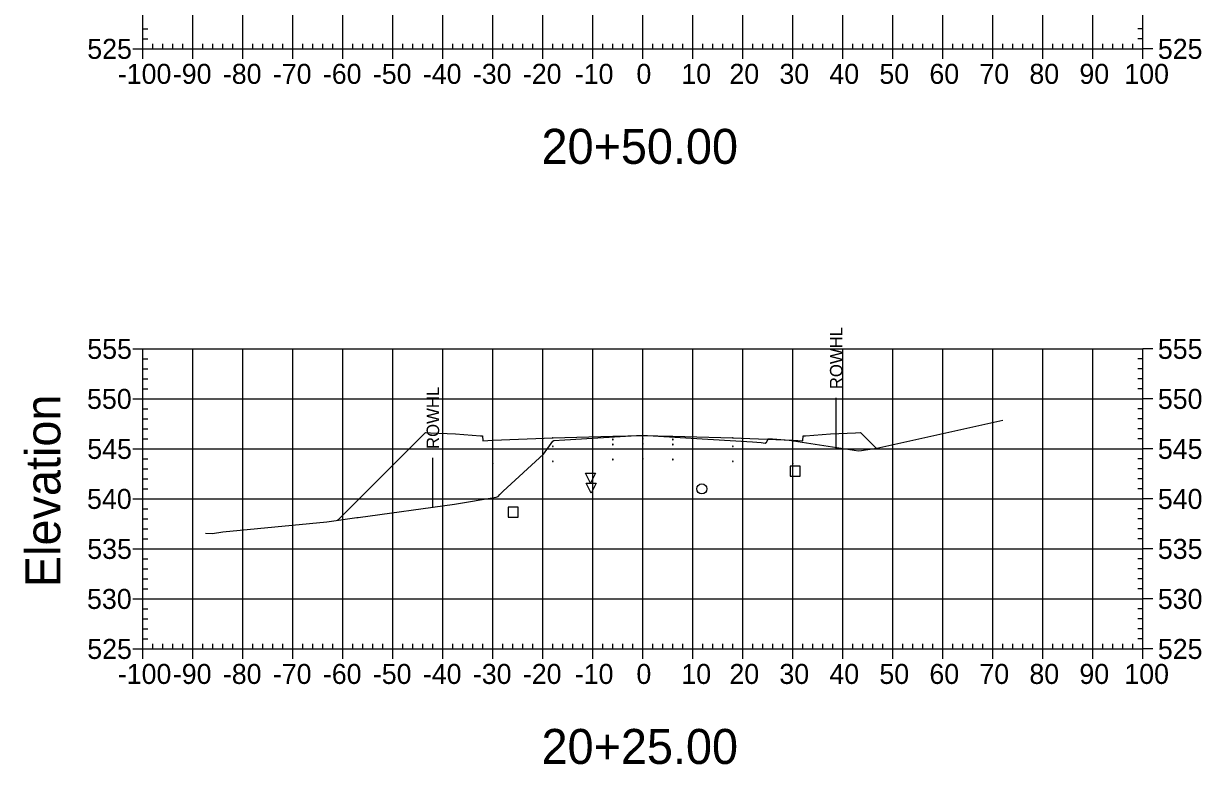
# Model space of a CAD drawing. Extents: x 708103 to 717568, y 374476 to 378707.
# Drawn here: x 709203.1 to 709438.7, y 377431.5 to 377579.7 of the extents above; entities that cross this region are included whole.
import ezdxf

# ---------------------------------------------------------------- set-up
doc = ezdxf.new("R2010")
doc.units = 0
for name, color, linetype in [('1', 7, 'Continuous'), ('10', 7, 'Continuous'), ('13', 7, 'Continuous'), ('14', 7, 'Continuous'), ('22', 7, 'Continuous'), ('4', 7, 'Continuous'), ('57', 7, 'Continuous'), ('60', 7, 'Continuous'), ('Existing', 7, 'Continuous'), ('XS_Right_of_Way', 7, 'Continuous')]:
    doc.layers.add(name, color=color, linetype=linetype)

msp = doc.modelspace()

# ---------------------------------------------------------------- linework, layer by layer
for points in [[(709296.93, 377494.63), (709297.03, 377494.63), (709297.03, 377494.73), (709296.93, 377494.73)], [(709308.93, 377495.11), (709309.03, 377495.11), (709309.03, 377495.21), (709308.93, 377495.21)], [(709320.93, 377496.47), (709321.03, 377496.47), (709321.03, 377496.57), (709320.93, 377496.57)], [(709320.93, 377495.47), (709321.03, 377495.47), (709321.03, 377495.57), (709320.93, 377495.57)], [(709326.93, 377496.59), (709327.03, 377496.59), (709327.03, 377496.69), (709326.93, 377496.69)], [(709326.93, 377495.59), (709327.03, 377495.59), (709327.03, 377495.69), (709326.93, 377495.69)], [(709332.93, 377496.47), (709333.03, 377496.47), (709333.03, 377496.57), (709332.93, 377496.57)], [(709332.93, 377495.47), (709333.03, 377495.47), (709333.03, 377495.57), (709332.93, 377495.57)], [(709344.93, 377495.11), (709345.03, 377495.11), (709345.03, 377495.21), (709344.93, 377495.21)], [(709356.93, 377494.63), (709357.03, 377494.63), (709357.03, 377494.73), (709356.93, 377494.73)], [(709320.93, 377492.47), (709321.03, 377492.47), (709321.03, 377492.57), (709320.93, 377492.57)], [(709326.93, 377492.59), (709327.03, 377492.59), (709327.03, 377492.69), (709326.93, 377492.69)], [(709332.93, 377492.47), (709333.03, 377492.47), (709333.03, 377492.57), (709332.93, 377492.57)], [(709296.93, 377491.63), (709297.03, 377491.63), (709297.03, 377491.73), (709296.93, 377491.73)], [(709308.93, 377492.11), (709309.03, 377492.11), (709309.03, 377492.21), (709308.93, 377492.21)], [(709344.93, 377492.11), (709345.03, 377492.11), (709345.03, 377492.21), (709344.93, 377492.21)], [(709356.93, 377491.63), (709357.03, 377491.63), (709357.03, 377491.73), (709356.93, 377491.73)]]:
    msp.add_lwpolyline(points, close=True)
at = {"layer": '1'}
for points in [[(709316.51, 377487.75), (709315.51, 377489.75), (709317.51, 377489.75)], [(709316.65, 377485.75), (709315.65, 377487.75), (709317.65, 377487.75)]]:
    msp.add_lwpolyline(points, close=True, dxfattribs=at)
at = {"layer": '10'}
msp.add_lwpolyline([(709300.06, 377481), (709302.06, 377481), (709302.06, 377483), (709300.06, 377483)], close=True, dxfattribs=at)
at = {"layer": '13'}
msp.add_circle((709338.77, 377486.63), 1, dxfattribs=at)
at = {"layer": '14'}
for points in [[(709326.98, 377497.31), (709326.98, 377497.36), (709326.98, 377497.31), (709326.93, 377497.31), (709326.98, 377497.31), (709326.98, 377497.26), (709326.98, 377497.31), (709327.03, 377497.31)], [(709296.98, 377496.35), (709296.98, 377496.4), (709296.98, 377496.35), (709296.93, 377496.35), (709296.98, 377496.35), (709296.98, 377496.3), (709296.98, 377496.35), (709297.03, 377496.35)], [(709308.98, 377496.83), (709308.98, 377496.88), (709308.98, 377496.83), (709308.93, 377496.83), (709308.98, 377496.83), (709308.98, 377496.78), (709308.98, 377496.83), (709309.03, 377496.83)], [(709344.98, 377496.83), (709344.98, 377496.88), (709344.98, 377496.83), (709344.93, 377496.83), (709344.98, 377496.83), (709344.98, 377496.78), (709344.98, 377496.83), (709345.03, 377496.83)], [(709356.98, 377496.35), (709356.98, 377496.4), (709356.98, 377496.35), (709356.93, 377496.35), (709356.98, 377496.35), (709356.98, 377496.3), (709356.98, 377496.35), (709357.03, 377496.35)], [(709373.61, 377494.78), (709373.61, 377494.83), (709373.61, 377494.78), (709373.56, 377494.78), (709373.61, 377494.78), (709373.61, 377494.73), (709373.61, 377494.78), (709373.66, 377494.78)], [(709265.95, 377480.38), (709265.95, 377480.43), (709265.95, 377480.38), (709265.9, 377480.38), (709265.95, 377480.38), (709265.95, 377480.33), (709265.95, 377480.38), (709266, 377480.38)]]:
    msp.add_lwpolyline(points, dxfattribs=at)
at = {"layer": '22'}
msp.add_lwpolyline([(709265.95, 377480.38), (709283.48, 377497.91), (709284.48, 377497.87), (709289.48, 377497.67), (709294.48, 377497.27), (709294.9, 377497.27), (709294.98, 377496.27), (709296.98, 377496.35), (709308.98, 377496.83), (709320.98, 377497.19), (709326.98, 377497.31), (709332.98, 377497.19), (709344.98, 377496.83), (709356.98, 377496.35), (709358.98, 377496.27), (709359.07, 377497.27), (709359.48, 377497.27), (709364.48, 377497.67), (709369.48, 377497.87), (709370.48, 377497.91), (709373.61, 377494.78)], dxfattribs=at)
at = {"layer": '4'}
msp.add_lwpolyline([(709356.46, 377489.18), (709358.46, 377489.18), (709358.46, 377491.18), (709356.46, 377491.18)], close=True, dxfattribs=at)
at = {"layer": '57'}
for p, q in [((709226.98, 377574.63), (709226.98, 377644.63)), ((709226.98, 377574.63), (709226.98, 377644.63)), ((709236.98, 377574.63), (709236.98, 377644.63)), ((709246.98, 377574.63), (709246.98, 377644.63)), ((709256.98, 377574.63), (709256.98, 377644.63)), ((709266.98, 377574.63), (709266.98, 377644.63)), ((709276.98, 377574.63), (709276.98, 377644.63)), ((709286.98, 377574.63), (709286.98, 377644.63)), ((709296.98, 377574.63), (709296.98, 377644.63)), ((709306.98, 377574.63), (709306.98, 377644.63)), ((709316.98, 377574.63), (709316.98, 377644.63)), ((709326.98, 377574.63), (709326.98, 377644.63)), ((709336.98, 377574.63), (709336.98, 377644.63)), ((709346.98, 377574.63), (709346.98, 377644.63)), ((709356.98, 377574.63), (709356.98, 377644.63)), ((709366.98, 377574.63), (709366.98, 377644.63)), ((709376.98, 377574.63), (709376.98, 377644.63)), ((709386.98, 377574.63), (709386.98, 377644.63)), ((709396.98, 377574.63), (709396.98, 377644.63)), ((709406.98, 377574.63), (709406.98, 377644.63)), ((709416.98, 377574.63), (709416.98, 377644.63)), ((709426.98, 377574.63), (709426.98, 377644.63)), ((709426.98, 377574.63), (709426.98, 377644.63)), ((709226.98, 377578.63), (709227.98, 377578.63)), ((709426.98, 377578.63), (709425.98, 377578.63)), ((709226.98, 377576.63), (709227.98, 377576.63)), ((709228.98, 377574.63), (709228.98, 377575.63)), ((709230.98, 377574.63), (709230.98, 377575.63)), ((709232.98, 377574.63), (709232.98, 377575.63)), ((709234.98, 377574.63), (709234.98, 377575.63)), ((709238.98, 377574.63), (709238.98, 377575.63)), ((709240.98, 377574.63), (709240.98, 377575.63)), ((709242.98, 377574.63), (709242.98, 377575.63)), ((709244.98, 377574.63), (709244.98, 377575.63)), ((709248.98, 377574.63), (709248.98, 377575.63)), ((709250.98, 377574.63), (709250.98, 377575.63)), ((709252.98, 377574.63), (709252.98, 377575.63)), ((709254.98, 377574.63), (709254.98, 377575.63)), ((709258.98, 377574.63), (709258.98, 377575.63)), ((709260.98, 377574.63), (709260.98, 377575.63)), ((709262.98, 377574.63), (709262.98, 377575.63)), ((709264.98, 377574.63), (709264.98, 377575.63)), ((709268.98, 377574.63), (709268.98, 377575.63)), ((709270.98, 377574.63), (709270.98, 377575.63)), ((709272.98, 377574.63), (709272.98, 377575.63)), ((709274.98, 377574.63), (709274.98, 377575.63)), ((709278.98, 377574.63), (709278.98, 377575.63)), ((709280.98, 377574.63), (709280.98, 377575.63)), ((709282.98, 377574.63), (709282.98, 377575.63)), ((709284.98, 377574.63), (709284.98, 377575.63)), ((709288.98, 377574.63), (709288.98, 377575.63)), ((709290.98, 377574.63), (709290.98, 377575.63)), ((709292.98, 377574.63), (709292.98, 377575.63)), ((709294.98, 377574.63), (709294.98, 377575.63)), ((709298.98, 377574.63), (709298.98, 377575.63)), ((709300.98, 377574.63), (709300.98, 377575.63)), ((709302.98, 377574.63), (709302.98, 377575.63)), ((709304.98, 377574.63), (709304.98, 377575.63)), ((709308.98, 377574.63), (709308.98, 377575.63)), ((709310.98, 377574.63), (709310.98, 377575.63)), ((709312.98, 377574.63), (709312.98, 377575.63)), ((709314.98, 377574.63), (709314.98, 377575.63)), ((709318.98, 377574.63), (709318.98, 377575.63)), ((709320.98, 377574.63), (709320.98, 377575.63)), ((709322.98, 377574.63), (709322.98, 377575.63)), ((709324.98, 377574.63), (709324.98, 377575.63)), ((709328.98, 377574.63), (709328.98, 377575.63)), ((709330.98, 377574.63), (709330.98, 377575.63)), ((709332.98, 377574.63), (709332.98, 377575.63)), ((709334.98, 377574.63), (709334.98, 377575.63)), ((709338.98, 377574.63), (709338.98, 377575.63)), ((709340.98, 377574.63), (709340.98, 377575.63)), ((709342.98, 377574.63), (709342.98, 377575.63)), ((709344.98, 377574.63), (709344.98, 377575.63)), ((709348.98, 377574.63), (709348.98, 377575.63)), ((709350.98, 377574.63), (709350.98, 377575.63)), ((709352.98, 377574.63), (709352.98, 377575.63)), ((709354.98, 377574.63), (709354.98, 377575.63)), ((709358.98, 377574.63), (709358.98, 377575.63)), ((709360.98, 377574.63), (709360.98, 377575.63)), ((709362.98, 377574.63), (709362.98, 377575.63)), ((709364.98, 377574.63), (709364.98, 377575.63)), ((709368.98, 377574.63), (709368.98, 377575.63)), ((709370.98, 377574.63), (709370.98, 377575.63)), ((709372.98, 377574.63), (709372.98, 377575.63)), ((709374.98, 377574.63), (709374.98, 377575.63)), ((709378.98, 377574.63), (709378.98, 377575.63)), ((709380.98, 377574.63), (709380.98, 377575.63)), ((709382.98, 377574.63), (709382.98, 377575.63)), ((709384.98, 377574.63), (709384.98, 377575.63)), ((709388.98, 377574.63), (709388.98, 377575.63)), ((709390.98, 377574.63), (709390.98, 377575.63)), ((709392.98, 377574.63), (709392.98, 377575.63)), ((709394.98, 377574.63), (709394.98, 377575.63)), ((709398.98, 377574.63), (709398.98, 377575.63)), ((709400.98, 377574.63), (709400.98, 377575.63)), ((709402.98, 377574.63), (709402.98, 377575.63)), ((709404.98, 377574.63), (709404.98, 377575.63)), ((709408.98, 377574.63), (709408.98, 377575.63)), ((709410.98, 377574.63), (709410.98, 377575.63)), ((709412.98, 377574.63), (709412.98, 377575.63)), ((709414.98, 377574.63), (709414.98, 377575.63)), ((709418.98, 377574.63), (709418.98, 377575.63)), ((709420.98, 377574.63), (709420.98, 377575.63)), ((709422.98, 377574.63), (709422.98, 377575.63)), ((709424.98, 377574.63), (709424.98, 377575.63)), ((709426.98, 377576.63), (709425.98, 377576.63)), ((709224.98, 377574.63), (709226.98, 377574.63)), ((709226.98, 377574.63), (709426.98, 377574.63)), ((709226.98, 377574.63), (709426.98, 377574.63)), ((709226.98, 377572.63), (709226.98, 377574.63)), ((709236.98, 377572.63), (709236.98, 377574.63)), ((709246.98, 377572.63), (709246.98, 377574.63)), ((709256.98, 377572.63), (709256.98, 377574.63)), ((709266.98, 377572.63), (709266.98, 377574.63)), ((709276.98, 377572.63), (709276.98, 377574.63)), ((709286.98, 377572.63), (709286.98, 377574.63)), ((709296.98, 377572.63), (709296.98, 377574.63)), ((709306.98, 377572.63), (709306.98, 377574.63)), ((709316.98, 377572.63), (709316.98, 377574.63)), ((709326.98, 377572.63), (709326.98, 377574.63)), ((709336.98, 377572.63), (709336.98, 377574.63)), ((709346.98, 377572.63), (709346.98, 377574.63)), ((709356.98, 377572.63), (709356.98, 377574.63)), ((709366.98, 377572.63), (709366.98, 377574.63)), ((709376.98, 377572.63), (709376.98, 377574.63)), ((709386.98, 377572.63), (709386.98, 377574.63)), ((709396.98, 377572.63), (709396.98, 377574.63)), ((709406.98, 377572.63), (709406.98, 377574.63)), ((709416.98, 377572.63), (709416.98, 377574.63)), ((709426.98, 377572.63), (709426.98, 377574.63)), ((709428.98, 377574.63), (709426.98, 377574.63)), ((709224.98, 377514.63), (709226.98, 377514.63)), ((709226.98, 377514.63), (709426.98, 377514.63)), ((709226.98, 377454.63), (709226.98, 377514.63)), ((709226.98, 377454.63), (709226.98, 377514.63)), ((709236.98, 377454.63), (709236.98, 377514.63)), ((709246.98, 377454.63), (709246.98, 377514.63)), ((709256.98, 377454.63), (709256.98, 377514.63)), ((709266.98, 377454.63), (709266.98, 377514.63)), ((709276.98, 377454.63), (709276.98, 377514.63)), ((709286.98, 377454.63), (709286.98, 377514.63)), ((709296.98, 377454.63), (709296.98, 377514.63)), ((709306.98, 377454.63), (709306.98, 377514.63)), ((709316.98, 377454.63), (709316.98, 377514.63)), ((709326.98, 377454.63), (709326.98, 377514.63)), ((709336.98, 377454.63), (709336.98, 377514.63)), ((709346.98, 377454.63), (709346.98, 377514.63)), ((709356.98, 377454.63), (709356.98, 377514.63)), ((709366.98, 377454.63), (709366.98, 377514.63)), ((709376.98, 377454.63), (709376.98, 377514.63)), ((709386.98, 377454.63), (709386.98, 377514.63)), ((709396.98, 377454.63), (709396.98, 377514.63)), ((709406.98, 377454.63), (709406.98, 377514.63)), ((709416.98, 377454.63), (709416.98, 377514.63)), ((709426.98, 377454.63), (709426.98, 377514.63)), ((709426.98, 377454.63), (709426.98, 377514.63)), ((709428.98, 377514.63), (709426.98, 377514.63)), ((709226.98, 377512.63), (709227.98, 377512.63)), ((709426.98, 377512.63), (709425.98, 377512.63)), ((709226.98, 377510.63), (709227.98, 377510.63)), ((709426.98, 377510.63), (709425.98, 377510.63)), ((709226.98, 377508.63), (709227.98, 377508.63)), ((709226.98, 377506.63), (709227.98, 377506.63)), ((709426.98, 377508.63), (709425.98, 377508.63)), ((709426.98, 377506.63), (709425.98, 377506.63)), ((709224.98, 377504.63), (709226.98, 377504.63)), ((709226.98, 377504.63), (709426.98, 377504.63)), ((709428.98, 377504.63), (709426.98, 377504.63)), ((709226.98, 377502.63), (709227.98, 377502.63)), ((709426.98, 377502.63), (709425.98, 377502.63)), ((709226.98, 377500.63), (709227.98, 377500.63)), ((709426.98, 377500.63), (709425.98, 377500.63)), ((709226.98, 377498.63), (709227.98, 377498.63)), ((709426.98, 377498.63), (709425.98, 377498.63)), ((709224.98, 377494.63), (709226.98, 377494.63)), ((709226.98, 377496.63), (709227.98, 377496.63)), ((709226.98, 377494.63), (709426.98, 377494.63)), ((709426.98, 377496.63), (709425.98, 377496.63)), ((709428.98, 377494.63), (709426.98, 377494.63)), ((709226.98, 377492.63), (709227.98, 377492.63)), ((709426.98, 377492.63), (709425.98, 377492.63)), ((709226.98, 377490.63), (709227.98, 377490.63)), ((709426.98, 377490.63), (709425.98, 377490.63)), ((709226.98, 377488.63), (709227.98, 377488.63)), ((709426.98, 377488.63), (709425.98, 377488.63)), ((709226.98, 377486.63), (709227.98, 377486.63)), ((709426.98, 377486.63), (709425.98, 377486.63)), ((709224.98, 377484.63), (709226.98, 377484.63)), ((709226.98, 377484.63), (709426.98, 377484.63)), ((709428.98, 377484.63), (709426.98, 377484.63)), ((709226.98, 377482.63), (709227.98, 377482.63)), ((709226.98, 377480.63), (709227.98, 377480.63)), ((709426.98, 377482.63), (709425.98, 377482.63)), ((709426.98, 377480.63), (709425.98, 377480.63)), ((709226.98, 377478.63), (709227.98, 377478.63)), ((709426.98, 377478.63), (709425.98, 377478.63)), ((709226.98, 377476.63), (709227.98, 377476.63)), ((709426.98, 377476.63), (709425.98, 377476.63)), ((709224.98, 377474.63), (709226.98, 377474.63)), ((709226.98, 377474.63), (709426.98, 377474.63)), ((709428.98, 377474.63), (709426.98, 377474.63)), ((709226.98, 377472.63), (709227.98, 377472.63)), ((709426.98, 377472.63), (709425.98, 377472.63)), ((709226.98, 377470.63), (709227.98, 377470.63)), ((709426.98, 377470.63), (709425.98, 377470.63)), ((709226.98, 377468.63), (709227.98, 377468.63)), ((709226.98, 377466.63), (709227.98, 377466.63)), ((709426.98, 377468.63), (709425.98, 377468.63)), ((709426.98, 377466.63), (709425.98, 377466.63)), ((709224.98, 377464.63), (709226.98, 377464.63)), ((709226.98, 377464.63), (709426.98, 377464.63)), ((709428.98, 377464.63), (709426.98, 377464.63)), ((709226.98, 377462.63), (709227.98, 377462.63)), ((709426.98, 377462.63), (709425.98, 377462.63)), ((709226.98, 377460.63), (709227.98, 377460.63)), ((709426.98, 377460.63), (709425.98, 377460.63)), ((709226.98, 377458.63), (709227.98, 377458.63)), ((709426.98, 377458.63), (709425.98, 377458.63)), ((709224.98, 377454.63), (709226.98, 377454.63)), ((709226.98, 377456.63), (709227.98, 377456.63)), ((709226.98, 377454.63), (709426.98, 377454.63)), ((709226.98, 377454.63), (709426.98, 377454.63)), ((709226.98, 377452.63), (709226.98, 377454.63)), ((709228.98, 377454.63), (709228.98, 377455.63)), ((709230.98, 377454.63), (709230.98, 377455.63)), ((709232.98, 377454.63), (709232.98, 377455.63)), ((709234.98, 377454.63), (709234.98, 377455.63)), ((709236.98, 377452.63), (709236.98, 377454.63)), ((709238.98, 377454.63), (709238.98, 377455.63)), ((709240.98, 377454.63), (709240.98, 377455.63)), ((709242.98, 377454.63), (709242.98, 377455.63)), ((709244.98, 377454.63), (709244.98, 377455.63)), ((709246.98, 377452.63), (709246.98, 377454.63)), ((709248.98, 377454.63), (709248.98, 377455.63)), ((709250.98, 377454.63), (709250.98, 377455.63)), ((709252.98, 377454.63), (709252.98, 377455.63)), ((709254.98, 377454.63), (709254.98, 377455.63)), ((709256.98, 377452.63), (709256.98, 377454.63)), ((709258.98, 377454.63), (709258.98, 377455.63)), ((709260.98, 377454.63), (709260.98, 377455.63)), ((709262.98, 377454.63), (709262.98, 377455.63)), ((709264.98, 377454.63), (709264.98, 377455.63)), ((709266.98, 377452.63), (709266.98, 377454.63)), ((709268.98, 377454.63), (709268.98, 377455.63)), ((709270.98, 377454.63), (709270.98, 377455.63)), ((709272.98, 377454.63), (709272.98, 377455.63)), ((709274.98, 377454.63), (709274.98, 377455.63)), ((709276.98, 377452.63), (709276.98, 377454.63)), ((709278.98, 377454.63), (709278.98, 377455.63)), ((709280.98, 377454.63), (709280.98, 377455.63)), ((709282.98, 377454.63), (709282.98, 377455.63)), ((709284.98, 377454.63), (709284.98, 377455.63)), ((709286.98, 377452.63), (709286.98, 377454.63)), ((709288.98, 377454.63), (709288.98, 377455.63)), ((709290.98, 377454.63), (709290.98, 377455.63)), ((709292.98, 377454.63), (709292.98, 377455.63)), ((709294.98, 377454.63), (709294.98, 377455.63)), ((709296.98, 377452.63), (709296.98, 377454.63)), ((709298.98, 377454.63), (709298.98, 377455.63)), ((709300.98, 377454.63), (709300.98, 377455.63)), ((709302.98, 377454.63), (709302.98, 377455.63)), ((709304.98, 377454.63), (709304.98, 377455.63)), ((709306.98, 377452.63), (709306.98, 377454.63)), ((709308.98, 377454.63), (709308.98, 377455.63)), ((709310.98, 377454.63), (709310.98, 377455.63)), ((709312.98, 377454.63), (709312.98, 377455.63)), ((709314.98, 377454.63), (709314.98, 377455.63)), ((709316.98, 377452.63), (709316.98, 377454.63)), ((709318.98, 377454.63), (709318.98, 377455.63)), ((709320.98, 377454.63), (709320.98, 377455.63)), ((709322.98, 377454.63), (709322.98, 377455.63)), ((709324.98, 377454.63), (709324.98, 377455.63)), ((709326.98, 377452.63), (709326.98, 377454.63)), ((709328.98, 377454.63), (709328.98, 377455.63)), ((709330.98, 377454.63), (709330.98, 377455.63)), ((709332.98, 377454.63), (709332.98, 377455.63)), ((709334.98, 377454.63), (709334.98, 377455.63)), ((709336.98, 377452.63), (709336.98, 377454.63)), ((709338.98, 377454.63), (709338.98, 377455.63)), ((709340.98, 377454.63), (709340.98, 377455.63)), ((709342.98, 377454.63), (709342.98, 377455.63)), ((709344.98, 377454.63), (709344.98, 377455.63)), ((709346.98, 377452.63), (709346.98, 377454.63)), ((709348.98, 377454.63), (709348.98, 377455.63)), ((709350.98, 377454.63), (709350.98, 377455.63)), ((709352.98, 377454.63), (709352.98, 377455.63)), ((709354.98, 377454.63), (709354.98, 377455.63)), ((709356.98, 377452.63), (709356.98, 377454.63)), ((709358.98, 377454.63), (709358.98, 377455.63)), ((709360.98, 377454.63), (709360.98, 377455.63)), ((709362.98, 377454.63), (709362.98, 377455.63)), ((709364.98, 377454.63), (709364.98, 377455.63)), ((709366.98, 377452.63), (709366.98, 377454.63)), ((709368.98, 377454.63), (709368.98, 377455.63)), ((709370.98, 377454.63), (709370.98, 377455.63)), ((709372.98, 377454.63), (709372.98, 377455.63)), ((709374.98, 377454.63), (709374.98, 377455.63)), ((709376.98, 377452.63), (709376.98, 377454.63)), ((709378.98, 377454.63), (709378.98, 377455.63)), ((709380.98, 377454.63), (709380.98, 377455.63)), ((709382.98, 377454.63), (709382.98, 377455.63)), ((709384.98, 377454.63), (709384.98, 377455.63)), ((709386.98, 377452.63), (709386.98, 377454.63)), ((709388.98, 377454.63), (709388.98, 377455.63)), ((709390.98, 377454.63), (709390.98, 377455.63)), ((709392.98, 377454.63), (709392.98, 377455.63)), ((709394.98, 377454.63), (709394.98, 377455.63)), ((709396.98, 377452.63), (709396.98, 377454.63)), ((709398.98, 377454.63), (709398.98, 377455.63)), ((709400.98, 377454.63), (709400.98, 377455.63)), ((709402.98, 377454.63), (709402.98, 377455.63)), ((709404.98, 377454.63), (709404.98, 377455.63)), ((709406.98, 377452.63), (709406.98, 377454.63)), ((709408.98, 377454.63), (709408.98, 377455.63)), ((709410.98, 377454.63), (709410.98, 377455.63)), ((709412.98, 377454.63), (709412.98, 377455.63)), ((709414.98, 377454.63), (709414.98, 377455.63)), ((709416.98, 377452.63), (709416.98, 377454.63)), ((709418.98, 377454.63), (709418.98, 377455.63)), ((709420.98, 377454.63), (709420.98, 377455.63)), ((709422.98, 377454.63), (709422.98, 377455.63)), ((709424.98, 377454.63), (709424.98, 377455.63)), ((709426.98, 377456.63), (709425.98, 377456.63)), ((709426.98, 377452.63), (709426.98, 377454.63)), ((709428.98, 377454.63), (709426.98, 377454.63))]:
    msp.add_line(p, q, dxfattribs=at)
at = {"layer": 'Existing'}
msp.add_lwpolyline([(709239.53, 377477.78), (709240.88, 377477.73), (709242.94, 377478.06), (709263.8, 377480.06), (709269.78, 377480.93), (709270.01, 377480.94), (709289.29, 377483.58), (709297.67, 377485.01), (709298.02, 377485.11), (709298.39, 377485.49), (709299.06, 377486.16), (709307.11, 377493.56), (709309, 377496.17), (709309.19, 377496.28), (709311.34, 377496.44), (709326.87, 377497.36), (709336.67, 377496.75), (709348.88, 377496.06), (709350.65, 377495.88), (709351.44, 377495.76), (709351.68, 377496), (709352.12, 377496.7), (709356.24, 377496.37), (709370.08, 377494.27), (709370.74, 377494.33), (709371.48, 377494.46), (709373.79, 377494.81), (709399.01, 377500.39)], dxfattribs=at)
at = {"layer": 'XS_Right_of_Way'}
for p, q in [((709365.58, 377504.81), (709365.58, 377494.81)), ((709284.91, 377492.85), (709284.91, 377482.85))]:
    msp.add_line(p, q, dxfattribs=at)

# ---------------------------------------------------------------- texts
at = {"layer": '1'}
for s, p in [('20+50.00', (709306.71, 377551.63)), ('20+25.00', (709306.71, 377431.63))]:
    msp.add_text(s, height=7, dxfattribs=at).set_placement(p)
at = {"layer": '14'}
for p in [(709284.45, 377497.82), (709284.45, 377497.15), (709289.45, 377496.95), (709364.45, 377496.95), (709369.45, 377497.82), (709369.45, 377497.15)]:
    msp.add_text('+', height=0.1, dxfattribs=at).set_placement(p)
at = {"layer": '57'}
for s, p in [('525', (709215.86, 377572.63)), ('525', (709429.98, 377572.63)), ('-100', (709221.97, 377567.63)), ('-90', (709232.98, 377567.63)), ('-80', (709242.98, 377567.63)), ('-70', (709252.98, 377567.63)), ('-60', (709262.98, 377567.63)), ('-50', (709272.98, 377567.63)), ('-40', (709282.98, 377567.63)), ('-30', (709292.98, 377567.63)), ('-20', (709302.98, 377567.63)), ('-10', (709313.37, 377567.63)), ('0', (709325.69, 377567.63)), ('10', (709334.68, 377567.63)), ('20', (709344.29, 377567.63)), ('30', (709354.29, 377567.63)), ('40', (709364.29, 377567.63)), ('50', (709374.29, 377567.63)), ('60', (709384.29, 377567.63)), ('70', (709394.29, 377567.63)), ('80', (709404.29, 377567.63)), ('90', (709414.29, 377567.63)), ('100', (709423.28, 377567.63)), ('555', (709215.86, 377512.63)), ('555', (709429.98, 377512.63)), ('550', (709215.81, 377502.63)), ('550', (709429.98, 377502.63)), ('545', (709215.86, 377492.63)), ('545', (709429.98, 377492.63)), ('540', (709215.81, 377482.63)), ('540', (709429.98, 377482.63)), ('535', (709215.86, 377472.63)), ('535', (709429.98, 377472.63)), ('530', (709215.81, 377462.63)), ('530', (709429.98, 377462.63)), ('525', (709215.86, 377452.63)), ('525', (709429.98, 377452.63)), ('-100', (709221.97, 377447.63)), ('-90', (709232.98, 377447.63)), ('-80', (709242.98, 377447.63)), ('-70', (709252.98, 377447.63)), ('-60', (709262.98, 377447.63)), ('-50', (709272.98, 377447.63)), ('-40', (709282.98, 377447.63)), ('-30', (709292.98, 377447.63)), ('-20', (709302.98, 377447.63)), ('-10', (709313.37, 377447.63)), ('0', (709325.69, 377447.63)), ('10', (709334.68, 377447.63)), ('20', (709344.29, 377447.63)), ('30', (709354.29, 377447.63)), ('40', (709364.29, 377447.63)), ('50', (709374.29, 377447.63)), ('60', (709384.29, 377447.63)), ('70', (709394.29, 377447.63)), ('80', (709404.29, 377447.63)), ('90', (709414.29, 377447.63)), ('100', (709423.28, 377447.63))]:
    msp.add_text(s, height=4, dxfattribs=at).set_placement(p)
at = {"layer": '60'}
msp.add_text('Elevation', height=7, rotation=90, dxfattribs=at).set_placement((709210.48, 377466.99))
at = {"layer": 'XS_Right_of_Way'}
for p in [(709366.9, 377506.57), (709286.23, 377494.61)]:
    msp.add_text('ROWHL', height=2.5, rotation=90, dxfattribs=at).set_placement(p)

doc.saveas('drawing.dxf')
